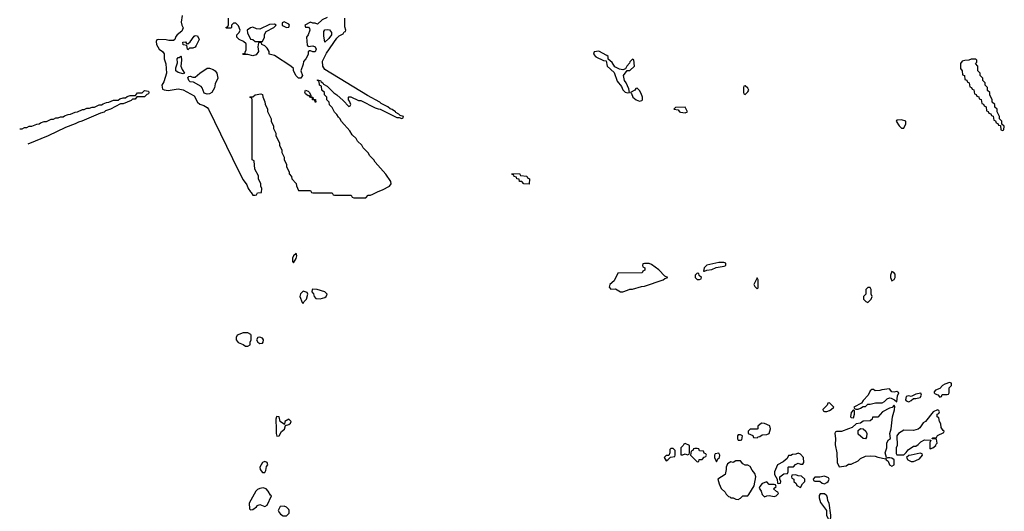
# Model space of a CAD drawing. Header units: inches. Extents: x 2601682 to 2755810, y 449311 to 584050.
# Tile 462 of 505: x 2711190 to 2719386, y 567662 to 571756. Entities that reach past the tile are written whole.
import ezdxf

# ---------------------------------------------------------------- set-up
doc = ezdxf.new("R2010")
doc.units = ezdxf.units.IN
doc.header["$MEASUREMENT"] = 0
doc.layers.add('C7516', color=7, linetype='Continuous')
doc.layers.add('C7517', color=7, linetype='Continuous')

msp = doc.modelspace()

# ---------------------------------------------------------------- linework, layer by layer
at = {"layer": 'C7516', "color": 2, "elevation": 2}
for points in [[(2713490, 569809), (2713470, 569788.7), (2713462, 569770), (2713462, 569742), (2713470, 569732), (2713492.5, 569767.5), (2713497.6, 569790)], [(2716430, 569726), (2716390, 569726), (2716378, 569722), (2716374, 569710), (2716378, 569698), (2716394, 569690), (2716394, 569670), (2716378, 569662), (2716372.7, 569647.3), (2716170, 569646), (2716138.4, 569581.6), (2716101, 569550), (2716098, 569530), (2716110, 569512), (2716150, 569516), (2716190, 569491.3), (2716210, 569491.3), (2716250, 569504.7), (2716270, 569511.3), (2716290, 569511.3), (2716364.7, 569535.3), (2716390, 569538), (2716546, 569590), (2716559, 569601), (2716586, 569610), (2716561.2, 569621.2), (2716510, 569672.7), (2716450, 569718)], [(2717050, 569734.5), (2717010, 569733), (2716910, 569713.3), (2716887.3, 569690), (2716882, 569662), (2716890, 569662), (2716908.7, 569671.3), (2716950, 569676), (2716986.6, 569693.4), (2717055.1, 569704.9), (2717068, 569710), (2717068, 569730)], [(2716830, 569646), (2716814, 569630), (2716814, 569610), (2716830, 569594), (2716850, 569594), (2716862, 569598), (2716866, 569610), (2716847.3, 569627.3), (2716842, 569642)], [(2718450, 569658), (2718438, 569630), (2718438, 569610), (2718450, 569582), (2718470, 569594), (2718478, 569610), (2718476.4, 569636.4), (2718466, 569650)], [(2717330, 569606), (2717302, 569550), (2717310, 569534), (2717330, 569514), (2717338, 569522), (2717338, 569590)], [(2713550, 569495.3), (2713527.5, 569472.5), (2713521, 569450), (2713541, 569401), (2713550, 569392), (2713559, 569410), (2713577.2, 569430), (2713589, 569470), (2713583.1, 569483.1)], [(2713630, 569513.2), (2713624.7, 569510), (2713622, 569490), (2713634.4, 569474.4), (2713641, 569450), (2713654.8, 569434.8), (2713690, 569430.7), (2713730, 569444), (2713742, 569450), (2713749, 569470), (2713730, 569489), (2713666, 569510)], [(2718270, 569526), (2718250, 569526), (2718234, 569510), (2718234, 569470), (2718214, 569450), (2718214, 569430), (2718234, 569410), (2718250, 569402), (2718278, 569430), (2718286, 569450), (2718278, 569470), (2718278, 569510)], [(2713090, 569148.7), (2713050, 569148), (2713001, 569130), (2712991, 569110), (2712991, 569090), (2713008.3, 569068.3), (2713050, 569052), (2713070, 569038), (2713090, 569038), (2713108, 569050), (2713108.7, 569070), (2713118, 569090), (2713118, 569130), (2713114.6, 569134.6)], [(2713190, 569112.7), (2713171.3, 569108.7), (2713162, 569090), (2713171.3, 569070), (2713190, 569058.8), (2713210, 569062.8), (2713217.2, 569070), (2713219.3, 569090), (2713210, 569104)], [(2718430, 568682), (2718365.4, 568674.6), (2718350, 568668), (2718310, 568666), (2718296.4, 568676.4), (2718283.6, 568676.4), (2718270, 568666), (2718254, 568630), (2718210, 568586), (2718198, 568562), (2718134, 568530), (2718138, 568518), (2718150, 568514), (2718170, 568514), (2718190, 568522), (2718210, 568534), (2718230, 568534), (2718250, 568554), (2718270, 568554), (2718314, 568566), (2718370, 568566), (2718390, 568578), (2718410, 568598), (2718430, 568606), (2718444.7, 568604.7), (2718471.6, 568591.6), (2718490, 568574), (2718497.2, 568622.8), (2718508, 568650), (2718490, 568659), (2718470, 568655.3), (2718450, 568658)], [(2718930, 568735.3), (2718890, 568722), (2718872, 568710), (2718850, 568686), (2718814, 568670), (2718802, 568658), (2718802, 568650), (2718810, 568642), (2718832.7, 568632.7), (2718850, 568614), (2718862, 568618), (2718870, 568634), (2718910, 568634), (2718922, 568638), (2718926, 568650), (2718926, 568690), (2718946, 568710), (2718946, 568730)], [(2718690, 568646), (2718650, 568639), (2718610, 568618), (2718590, 568624), (2718570, 568618), (2718564, 568590), (2718570, 568581), (2718590, 568574.8), (2718610, 568584.7), (2718630, 568602), (2718650, 568601), (2718686, 568610), (2718695.3, 568630)], [(2717930, 568566), (2717918, 568562), (2717912.7, 568547.3), (2717874, 568510), (2717878, 568498), (2717890, 568494), (2717910, 568494), (2717930, 568502), (2717946, 568510), (2717966, 568530)], [(2718470, 568546), (2718452, 568528), (2718430, 568522), (2718372, 568490), (2718332.7, 568447.3), (2718290, 568446), (2718284.7, 568430), (2718270, 568415.3), (2718210, 568414), (2718190, 568395.3), (2718154, 568390), (2718119.1, 568360.9), (2718090, 568348.7), (2718030, 568326), (2717990, 568326), (2717978, 568322), (2717974, 568310), (2717981, 568270), (2717976.9, 568216.9), (2717992, 568150), (2717994, 568070), (2718010, 568034), (2718070, 568042), (2718090, 568054), (2718110, 568054), (2718170, 568082), (2718190, 568102), (2718230, 568122), (2718270, 568124.7), (2718310, 568122), (2718332.7, 568112.7), (2718399.6, 568099.6), (2718402, 568090), (2718419.1, 568079.1), (2718431.3, 568050), (2718450, 568038.8), (2718468.7, 568050), (2718468.7, 568090), (2718450, 568104), (2718432, 568108), (2718412.7, 568107.3), (2718402, 568102), (2718406, 568110), (2718395.3, 568150), (2718408, 568190), (2718408.4, 568231.6), (2718423.1, 568256.9), (2718438, 568270), (2718434, 568310), (2718444, 568350), (2718455.3, 568450), (2718472.9, 568507.1), (2718474.6, 568534.6)], [(2718130, 568506), (2718110, 568486), (2718104.7, 568450), (2718110, 568444.7), (2718130, 568442), (2718138, 568470), (2718138, 568498)], [(2718830, 568506), (2718794, 568490), (2718731.1, 568408.9), (2718710, 568398), (2718683.6, 568356.4), (2718670, 568346), (2718630, 568335.3), (2718550, 568338), (2718504.7, 568310), (2718492, 568290), (2718494, 568210), (2718484.7, 568190), (2718484.7, 568144.7), (2718492.7, 568132.7), (2718550, 568134), (2718570, 568152), (2718585.2, 568174.8), (2718630, 568204.7), (2718650, 568204.7), (2718670, 568218), (2718690, 568242), (2718722, 568258), (2718774, 568254), (2718764.7, 568235.3), (2718764.7, 568184.7), (2718770, 568182), (2718790, 568192), (2718815.3, 568210), (2718818, 568222), (2718826, 568230), (2718822, 568262), (2718786, 568266), (2718786, 568270), (2718790, 568274), (2718822, 568278), (2718830, 568294), (2718882, 568318), (2718886, 568330), (2718876.4, 568336.4), (2718860.4, 568360.4), (2718858, 568390), (2718846, 568410), (2718842, 568442), (2718826, 568450), (2718826, 568470), (2718842, 568478), (2718846, 568490), (2718842, 568502)], [(2713330, 568452.3), (2713328, 568450), (2713320.7, 568430), (2713320.7, 568410), (2713325.8, 568365.8), (2713323.7, 568310), (2713330, 568286.8), (2713350, 568291), (2713370, 568326.8), (2713394.6, 568345.4), (2713402, 568378), (2713430, 568386), (2713443.1, 568396.9), (2713448.7, 568410), (2713430, 568428.7), (2713398, 568410), (2713394, 568386), (2713358, 568410), (2713348.4, 568448.4)], [(2717364.7, 568395.3), (2717334, 568370), (2717334, 568350), (2717330, 568346), (2717270, 568346), (2717254, 568330), (2717254, 568310), (2717292.7, 568292.7), (2717298, 568278), (2717330, 568274), (2717338, 568282), (2717350, 568284.7), (2717370, 568298), (2717410, 568302.8), (2717428, 568310), (2717439, 568350), (2717432.9, 568372.9), (2717390, 568394)], [(2718230, 568266), (2718210, 568268), (2718170, 568306), (2718170, 568334), (2718188.4, 568351.6), (2718212, 568350), (2718232, 568330), (2718242, 568310), (2718239.6, 568280.4)], [(2717190, 568298), (2717170, 568298), (2717164.7, 568290), (2717164.7, 568264.7), (2717170, 568254), (2717190, 568254), (2717202, 568258), (2717206, 568290)], [(2716630, 568186), (2716610, 568186), (2716602, 568178), (2716602, 568150), (2716594, 568126), (2716570, 568126), (2716554, 568110), (2716570, 568082), (2716586, 568090), (2716606, 568114), (2716642, 568118), (2716646, 568130), (2716646, 568170)], [(2716730, 568226), (2716718, 568222), (2716714, 568210), (2716692, 568190), (2716694, 568134), (2716710, 568132), (2716730, 568142), (2716750, 568134), (2716762, 568138), (2716766, 568150), (2716766, 568210)], [(2716830, 568186), (2716810, 568186), (2716798, 568182), (2716794, 568170), (2716778, 568162), (2716774, 568130), (2716830, 568074), (2716842, 568078), (2716847.3, 568092.7), (2716870, 568094), (2716887.3, 568112.7), (2716902, 568118), (2716906, 568130), (2716902, 568142), (2716887.3, 568147.3), (2716882, 568162), (2716850, 568166), (2716842, 568182)], [(2717010, 568146), (2716978, 568142), (2716974, 568130), (2716974, 568110), (2716990, 568074), (2717002, 568098), (2717015.3, 568110), (2717018, 568130)], [(2717190, 568082), (2717150, 568082), (2717130, 568069), (2717110, 568073.2), (2717083, 568057), (2717070.7, 568030), (2717070.7, 568010), (2717061, 567970), (2717002, 567930), (2717011.3, 567890), (2717030, 567852), (2717061, 567821), (2717070, 567804.7), (2717090, 567784.7), (2717102, 567782), (2717110, 567774), (2717130, 567774), (2717150, 567764.7), (2717170, 567762), (2717190, 567772), (2717209, 567791), (2717250, 567792), (2717258, 567802), (2717304.7, 567875.3), (2717319, 567950), (2717310, 567978), (2717286, 568006), (2717270, 568035.3), (2717250, 568048), (2717230, 568048), (2717210, 568058)], [(2717670, 568146), (2717650, 568138), (2717623.6, 568136.4), (2717610, 568126), (2717590, 568126), (2717578, 568102), (2717546.4, 568073.6), (2717498, 568050), (2717472, 567990), (2717472, 567970), (2717494, 567930), (2717498, 567898), (2717510, 567894), (2717522, 567898), (2717526, 567910), (2717518, 567930), (2717518, 567950), (2717550, 567974), (2717582, 567978), (2717586, 567990), (2717586, 568030), (2717590, 568034), (2717630, 568034), (2717647.3, 568052.7), (2717670, 568062), (2717690, 568054), (2717710, 568054), (2717718, 568070), (2717715.3, 568110), (2717690, 568138)], [(2718686, 568146), (2718611.1, 568128.9), (2718591.6, 568128.4), (2718572, 568110), (2718582, 568090), (2718610, 568078), (2718630, 568078), (2718650, 568084.7), (2718680.4, 568099.6), (2718706, 568130), (2718702, 568142)], [(2713230, 568078), (2713210, 568069), (2713188.7, 568030), (2713190.6, 568010), (2713210, 567984.9), (2713230, 567984.7), (2713238, 568002), (2713244.1, 568035.9), (2713255.3, 568050), (2713248.7, 568070)], [(2717650, 567966), (2717618, 567962), (2717614, 567950), (2717618, 567938), (2717634, 567930), (2717634, 567910), (2717652.7, 567892.7), (2717658, 567878), (2717690, 567862), (2717706, 567890), (2717726, 567910), (2717726, 567930), (2717696.4, 567956.4), (2717670, 567958)], [(2717890, 567954), (2717850, 567946), (2717810, 567946), (2717794, 567930), (2717798, 567918), (2717810, 567914), (2717850, 567914), (2717870, 567898), (2717890, 567891), (2717910, 567902.8), (2717919, 567910), (2717928.7, 567930), (2717922, 567942)], [(2713217.2, 567857.2), (2713190, 567853.6), (2713170, 567844.2), (2713154.4, 567830), (2713099.5, 567730), (2713103.1, 567683.1), (2713110, 567674.8), (2713130, 567677.3), (2713160.9, 567699.1), (2713170, 567711), (2713190, 567718), (2713230, 567702), (2713250, 567714), (2713286, 567790), (2713276.4, 567796.4), (2713259, 567830), (2713242, 567850)], [(2717410, 567908), (2717370, 567895.3), (2717351, 567870), (2717346, 567854), (2717361, 567830), (2717370, 567802), (2717390, 567782), (2717410, 567792), (2717430, 567794), (2717470, 567786), (2717486, 567790), (2717506, 567810), (2717502, 567822), (2717490, 567826), (2717466, 567850), (2717486, 567870), (2717482, 567882), (2717470, 567886), (2717430, 567886)], [(2717890, 567808), (2717852, 567808), (2717844.7, 567795.3), (2717845.4, 567774.6), (2717856, 567736), (2717904.7, 567670), (2717904.7, 567630), (2717930, 567574), (2717942, 567610), (2717942, 567630), (2717928, 567730), (2717918, 567750), (2717914, 567774), (2717908, 567790)], [(2713390, 567706), (2713358, 567702), (2713342, 567670), (2713352, 567650), (2713359.6, 567639.6), (2713383.6, 567623.6), (2713410, 567624.7), (2713433.2, 567646.8), (2713434, 567670), (2713430, 567678), (2713410, 567698)]]:
    msp.add_lwpolyline(points, close=True, dxfattribs=at)
at = {"layer": 'C7517', "color": 2, "elevation": 2}
for points in [[(2712541.6, 571790), (2712534.4, 571734.4), (2712538.8, 571710), (2712550.9, 571689.1), (2712538.8, 571661.2), (2712501, 571630), (2712490, 571615.3), (2712482, 571590), (2712470, 571582), (2712430, 571582), (2712410, 571588.7), (2712347.9, 571592.1), (2712330.7, 571589.3), (2712324.9, 571575.1), (2712329.2, 571549.2), (2712350, 571510.7), (2712379.1, 571490), (2712392, 571472), (2712393.4, 571430), (2712407.1, 571387.1), (2712411.8, 571310), (2712390, 571238), (2712372, 571210), (2712378, 571178), (2712391.3, 571171.3), (2712427.1, 571167.1), (2712510, 571179.5), (2712551.6, 571171.6), (2712642.3, 571122.3), (2712670.4, 571070), (2712690, 571053.4), (2712722.3, 571042.3), (2712750, 571024), (2712760.5, 571010), (2713010, 570498), (2713050, 570422), (2713079.8, 570379.8), (2713092, 570350), (2713110, 570322), (2713118, 570318), (2713130, 570294), (2713150, 570294), (2713162, 570298), (2713170, 570314), (2713202, 570318), (2713206, 570350), (2713198, 570370), (2713198, 570390), (2713178, 570430), (2713176.4, 570456.4), (2713148, 570510), (2713142, 570582), (2713126, 570590), (2713126, 571090), (2713122, 571102), (2713106, 571110), (2713110, 571114), (2713130, 571114), (2713148.9, 571131.1), (2713198, 571138), (2713212, 571132), (2713212.7, 571112.7), (2713231.6, 571071.6), (2713232.7, 571052.7), (2713251.6, 571011.6), (2713252.7, 570992.7), (2713282, 570930), (2713282, 570910), (2713302, 570870), (2713302, 570850), (2713322, 570810), (2713322, 570790), (2713352, 570730), (2713352, 570710), (2713372, 570670), (2713372, 570650), (2713391.6, 570611.6), (2713392.7, 570592.7), (2713412, 570550), (2713412, 570530), (2713432, 570490), (2713432.7, 570472.7), (2713451.6, 570451.6), (2713454, 570430), (2713491.6, 570391.6), (2713492.7, 570372.7), (2713510, 570334), (2713610, 570334), (2713618, 570318), (2713630, 570314), (2713790, 570314), (2713798, 570298), (2713810, 570294), (2713950, 570294), (2713958, 570278), (2713970, 570274), (2714070, 570274), (2714090, 570294), (2714110, 570294), (2714130, 570302), (2714174.6, 570325.4), (2714210, 570338), (2714268, 570370), (2714282, 570390), (2714278, 570410), (2714238, 570470), (2714148, 570570), (2714138, 570590), (2714103.1, 570623.1), (2714090, 570646), (2714048.9, 570688.9), (2714038, 570710), (2714003.1, 570743.1), (2713990, 570766), (2713956.4, 570796.4), (2713938, 570830), (2713868.7, 570908.7), (2713854.6, 570934.6), (2713843.1, 570943.1), (2713830, 570966), (2713810, 570986), (2713790, 571026), (2713768.4, 571048.4), (2713766, 571070), (2713746, 571090), (2713746, 571110), (2713726, 571130), (2713726, 571150), (2713706, 571170), (2713702, 571202), (2713686, 571210), (2713682, 571242), (2713668, 571250), (2713670, 571254), (2713694, 571250), (2713698, 571238), (2713714, 571230), (2713718, 571218), (2713750, 571202), (2713806, 571146), (2713831, 571131), (2713883.6, 571083.6), (2713930, 571034), (2713942, 571038), (2713946, 571050), (2713936.4, 571076.4), (2713926, 571090), (2713926, 571110), (2713930, 571114), (2713947.3, 571112.7), (2714010, 571082), (2714030, 571082), (2714150, 571022), (2714172.7, 571012.7), (2714191.6, 571011.6), (2714330, 570942), (2714350, 570942), (2714370, 570934), (2714382, 570938), (2714386, 570950), (2714358, 570958), (2714346, 570970), (2714322, 570982), (2714318, 570990), (2714290, 571008), (2714272.9, 571012.9), (2714255.3, 571030), (2714198, 571058), (2714188, 571070), (2714086, 571126), (2713730, 571341.2), (2713712.3, 571370), (2713709.4, 571410.6), (2713742.7, 571477.3), (2713830, 571602), (2713850, 571622), (2713882, 571638), (2713890, 571654), (2713902, 571658), (2713906, 571670), (2713896.4, 571696.4), (2713897.2, 571770)], [(2713750, 571775.3), (2713706.4, 571753.6), (2713670, 571718), (2713650, 571726), (2713630, 571726), (2713610, 571735.3), (2713562, 571710), (2713570, 571694), (2713592.7, 571692.7), (2713602, 571682), (2713604.7, 571670), (2713591.3, 571630), (2713578, 571610), (2713583.6, 571543.6), (2713590, 571534), (2713630, 571538.8), (2713650.6, 571530.6), (2713658, 571510), (2713650, 571488), (2713628.9, 571488.9), (2713610, 571498), (2713602, 571498), (2713592, 571488), (2713590, 571466), (2713572, 571430), (2713551.3, 571408.7), (2713550, 571386), (2713531.3, 571330), (2713544.7, 571290), (2713530, 571268.7), (2713510, 571268.7), (2713490, 571288.7), (2713468.7, 571330), (2713468, 571350), (2713448, 571370), (2713310, 571459), (2713266, 571470), (2713266, 571490), (2713250, 571518), (2713230, 571538), (2713206, 571550), (2713202, 571562), (2713190, 571566), (2713178, 571562), (2713172, 571530), (2713178, 571490), (2713157.3, 571462.7), (2713130, 571455.3), (2713090, 571466), (2713047.3, 571467.3), (2713054, 571474), (2713066, 571474), (2713066, 571486), (2713075.3, 571504.7), (2713074, 571554), (2713054, 571574), (2713018, 571590), (2712998, 571610), (2712998, 571630), (2713018, 571650), (2713026, 571670), (2713010, 571706), (2712990, 571726), (2712970, 571726), (2712954, 571710), (2712954, 571690), (2712950, 571686), (2712910, 571686), (2712906, 571690), (2712922, 571698), (2712927.3, 571712.7), (2712928, 571770)], [(2711189.8, 570846), (2711192.7, 570847.3), (2711211.6, 570848.4), (2711230, 570858), (2711250, 570858), (2711270, 570868), (2711291.6, 570868.4), (2711332.7, 570887.3), (2711351.6, 570888.4), (2711363.6, 570896.4), (2711392.7, 570907.3), (2711411.6, 570908.4), (2711452.7, 570927.3), (2711471.6, 570928.4), (2711490, 570938), (2711510, 570938), (2711530, 570948), (2711551.6, 570948.4), (2711563.6, 570956.4), (2711592.7, 570967.3), (2711611.6, 570968.4), (2711652.7, 570987.3), (2711671.6, 570988.4), (2711712.7, 571007.3), (2711727.3, 571007.3), (2711750, 571018), (2711770, 571018), (2711792.7, 571027.3), (2711811.6, 571028.4), (2711852.7, 571047.3), (2711871.6, 571048.4), (2711883.6, 571056.4), (2711912.7, 571067.3), (2711931.6, 571068.4), (2711970, 571086), (2712010, 571086), (2712023.6, 571096.4), (2712050, 571106), (2712070, 571106), (2712083.6, 571116.4), (2712110, 571126), (2712154, 571126), (2712170, 571146), (2712210, 571146), (2712230, 571166), (2712262, 571162), (2712266, 571150), (2712262, 571138), (2712247.3, 571132.7), (2712230, 571114), (2712166, 571114), (2712150, 571094), (2712130, 571094), (2712116.4, 571083.6), (2712050, 571054), (2712030, 571054), (2711946, 571010), (2711904, 570996), (2711892.9, 570987.1), (2711861.2, 570978.8), (2711706, 570910), (2711678, 570902), (2711652.5, 570887.5), (2711570, 570858), (2711428, 570790), (2711257.5, 570720.1)]]:
    msp.add_lwpolyline(points, dxfattribs=at)
at = {"layer": 'C7517', "color": 2}
for points, elevation in [([(2713310, 571718), (2713270, 571715.3), (2713190, 571678), (2713160.4, 571680.4), (2713130, 571694), (2713110, 571688.7), (2713082, 571670), (2713085.4, 571645.4), (2713110, 571594), (2713131.6, 571591.6), (2713150, 571574), (2713210, 571574), (2713228, 571610), (2713228.7, 571631.3), (2713242, 571658), (2713306, 571690), (2713326, 571710)], 2), ([(2713390, 571738), (2713374, 571730), (2713374, 571710), (2713383.6, 571703.6), (2713410, 571692), (2713430, 571694), (2713435.3, 571710), (2713430, 571718)], 2), ([(2712590, 571506), (2712586, 571510), (2712582, 571542), (2712550, 571548), (2712548, 571570), (2712570, 571572), (2712578, 571558), (2712590, 571554), (2712610, 571572), (2712642, 571618), (2712650, 571624.7), (2712670, 571622), (2712684.7, 571590), (2712659.8, 571540.2), (2712650, 571528), (2712630, 571518), (2712602, 571518)], 2), ([(2713730, 571568), (2713720.2, 571620.2), (2713722, 571658), (2713729.2, 571670.8), (2713750, 571674.8), (2713770, 571670.7), (2713786, 571650), (2713786, 571630), (2713762, 571598)], 2), ([(2712550, 571304), (2712510, 571315.3), (2712489.3, 571330), (2712490, 571354), (2712503.1, 571396.9), (2712502, 571430), (2712510, 571442), (2712518, 571442), (2712530, 571452), (2712534, 571450), (2712538, 571418), (2712531.3, 571370), (2712542, 571342), (2712562, 571310)], 2), ([(2716010, 571494), (2715971.3, 571488.7), (2715966.8, 571470), (2715986.9, 571446.9), (2716050, 571416), (2716072.7, 571412.7), (2716081, 571370), (2716137.3, 571317.3), (2716164.7, 571244.7), (2716198.5, 571198.5), (2716210, 571172), (2716230, 571151.3), (2716250, 571146.8), (2716266, 571150), (2716260.4, 571180.4), (2716239, 571230), (2716224, 571250), (2716215.3, 571290), (2716246, 571334), (2716270, 571334), (2716308, 571370), (2716302, 571422), (2716290, 571426), (2716270, 571406), (2716266, 571394), (2716244.7, 571370), (2716234, 571346), (2716210, 571338), (2716183.1, 571343.1), (2716143.1, 571363.1), (2716120.4, 571400.4), (2716087.3, 571427.3), (2716088, 571450), (2716078, 571458)], 2), ([(2719150, 571426), (2719110, 571426), (2719090, 571418), (2719056.4, 571416.4), (2719034, 571410), (2719022, 571390), (2719022, 571350), (2719034, 571330), (2719038, 571298), (2719054, 571290), (2719058, 571258), (2719072.7, 571252.7), (2719078, 571238), (2719094, 571230), (2719098, 571198), (2719112.7, 571192.7), (2719118, 571178), (2719132.7, 571172.7), (2719138, 571138), (2719152.7, 571132.7), (2719158, 571118), (2719172.7, 571112.7), (2719178, 571098), (2719192.7, 571092.7), (2719198, 571058), (2719212.7, 571052.7), (2719218, 571038), (2719234, 571030), (2719238, 570998), (2719252.7, 570992.7), (2719258, 570978), (2719272.7, 570972.7), (2719278, 570958), (2719292.7, 570952.7), (2719298, 570918), (2719312.7, 570912.7), (2719318, 570898), (2719332.7, 570892.7), (2719338, 570878), (2719354, 570874), (2719358, 570838), (2719370, 570834), (2719382, 570838), (2719386, 570870), (2719366, 570886), (2719366, 570910), (2719346, 570930), (2719346, 570950), (2719326, 570990), (2719326, 571010), (2719307.3, 571027.3), (2719306, 571050), (2719286, 571070), (2719286, 571090), (2719266, 571130), (2719266, 571150), (2719247.3, 571167.3), (2719246, 571190), (2719226, 571210), (2719226, 571230), (2719206, 571250), (2719206, 571270), (2719186, 571290), (2719186, 571310), (2719166, 571330), (2719166, 571370), (2719146, 571390), (2719156.4, 571403.6), (2719158, 571418)], 2), ([(2712750, 571134.5), (2712725.4, 571145.4), (2712709.2, 571189.2), (2712700.4, 571200.4), (2712636.4, 571236.4), (2712610, 571238), (2712598, 571250), (2712590, 571274), (2712598, 571282), (2712610, 571284.7), (2712630, 571278), (2712650, 571278), (2712689, 571311), (2712750, 571352), (2712770, 571351.3), (2712801.4, 571341.4), (2712818, 571330), (2712830.7, 571310.7), (2712838, 571270), (2712817.3, 571222.7), (2712812.5, 571187.5), (2712790, 571149.5), (2712770, 571138.4)], 2), ([(2717230, 571206), (2717218, 571202), (2717214, 571190), (2717214, 571150), (2717218, 571138), (2717230, 571134), (2717250, 571154), (2717258, 571170), (2717250, 571186)], 2), ([(2713650, 571068), (2713646, 571086), (2713628, 571090), (2713626, 571106), (2713610, 571108), (2713602, 571122), (2713590, 571122), (2713570, 571138), (2713562, 571150), (2713568, 571170), (2713590, 571162), (2713602, 571150), (2713614, 571126), (2713614, 571114), (2713631.1, 571111.1), (2713634, 571094), (2713651.1, 571091.1), (2713654, 571070)], 2), ([(2716330, 571186), (2716318, 571182), (2716311.6, 571168.4), (2716274, 571150), (2716282, 571142), (2716294.8, 571110), (2716322.8, 571090), (2716350, 571078.8), (2716370, 571082), (2716375.3, 571090), (2716374, 571110), (2716362, 571142), (2716350, 571166)], 2), ([(2716728, 571028), (2716650, 571026), (2716634, 571010), (2716670, 571004.7), (2716681, 570990), (2716690, 570986), (2716730, 570981), (2716748, 570990)], 2), ([(2718530, 570922), (2718490, 570918), (2718486, 570910), (2718510, 570872), (2718530, 570852), (2718550, 570854), (2718566, 570890), (2718566, 570910)], 2), ([(2715430, 570386), (2715386, 570390), (2715368.4, 570408.4), (2715350, 570409), (2715347.3, 570427.3), (2715328, 570430), (2715326, 570446), (2715306, 570450), (2715302, 570462), (2715290, 570466), (2715287.3, 570472.7), (2715350, 570474), (2715358, 570458), (2715412.7, 570452.7), (2715418, 570438), (2715434, 570430)], -2)]:
    msp.add_lwpolyline(points, close=True, dxfattribs=dict(at, elevation=elevation))

doc.saveas('drawing.dxf')
